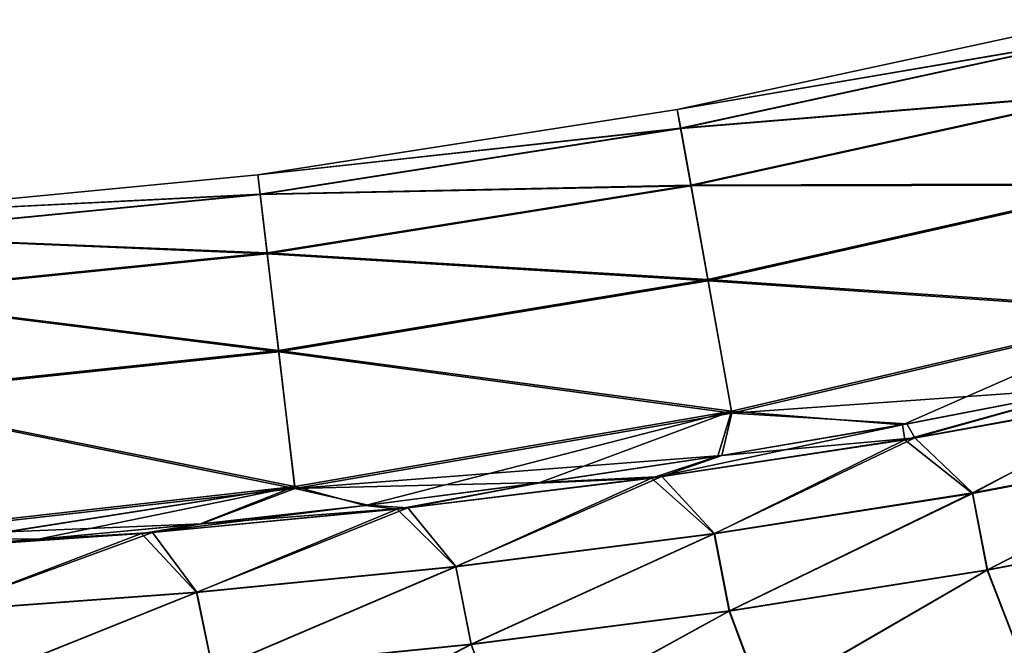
# Model space of a CAD drawing. Header units: metres. Extents: x -2 to 102, y -85 to 102.
# Tile 279 of 343: x 81.38 to 83.3, y 24.19 to 25.41. Entities that reach past the tile are written whole.
import ezdxf

# ---------------------------------------------------------------- set-up
doc = ezdxf.new("R2010")
doc.units = ezdxf.units.M
doc.layers.add('solid_21064300', color=7, linetype='CONTINUOUS')

msp = doc.modelspace()

# ---------------------------------------------------------------- linework, layer by layer
at = {"layer": 'solid_21064300'}
for points in [[(82.665527, 25.23921, 0.008345), (83.476036, 25.414526, 0.008327), (83.484604, 25.379005, -1.400341)], [(83.48481, 25.378157, 1.416961), (83.476036, 25.414526, 0.008327), (82.665527, 25.23921, 0.008345)], [(82.665527, 25.23921, 0.008345), (83.484604, 25.379005, -1.400341), (82.672089, 25.202377, -1.403374)], [(82.672241, 25.201496, 1.42003), (83.48481, 25.378157, 1.416961), (82.665527, 25.23921, 0.008345)], [(82.672089, 25.202377, -1.403374), (83.484604, 25.379005, -1.400341), (83.510651, 25.271835, -2.803493)], [(83.511055, 25.270144, 2.820018), (83.48481, 25.378157, 1.416961), (82.672241, 25.201496, 1.42003)], [(82.672089, 25.202377, -1.403374), (83.510651, 25.271835, -2.803493), (82.69207, 25.091213, -2.809685)], [(82.69239, 25.089457, 2.826248), (83.511055, 25.270144, 2.820018), (82.672241, 25.201496, 1.42003)], [(82.69207, 25.091213, -2.809685), (83.510651, 25.271835, -2.803493), (83.55397, 25.093756, -4.196234)], [(83.554581, 25.091232, 4.212607), (83.511055, 25.270144, 2.820018), (82.69239, 25.089457, 2.826248)], [(81.846161, 25.111507, 0.008364), (82.665527, 25.23921, 0.008345), (82.672089, 25.202377, -1.403374)], [(82.672241, 25.201496, 1.42003), (82.665527, 25.23921, 0.008345), (81.846161, 25.111507, 0.008364)], [(81.846161, 25.111507, 0.008364), (82.672089, 25.202377, -1.403374), (81.850571, 25.073496, -1.406537)], [(81.850677, 25.072588, 1.423232), (82.672241, 25.201496, 1.42003), (81.846161, 25.111507, 0.008364)], [(81.850571, 25.073496, -1.406537), (82.672089, 25.202377, -1.403374), (82.69207, 25.091213, -2.809685)], [(82.69239, 25.089457, 2.826248), (82.672241, 25.201496, 1.42003), (81.850677, 25.072588, 1.423232)], [(81.020744, 25.031853, 0.008383), (81.846161, 25.111507, 0.008364), (81.850571, 25.073496, -1.406537)], [(81.850677, 25.072588, 1.423232), (81.846161, 25.111507, 0.008364), (81.020744, 25.031853, 0.008383)], [(81.850571, 25.073496, -1.406537), (82.69207, 25.091213, -2.809685), (81.864075, 24.95874, -2.816212)], [(81.864288, 24.956928, 2.832816), (82.69239, 25.089457, 2.826248), (81.850677, 25.072588, 1.423232)], [(81.864075, 24.95874, -2.816212), (82.69207, 25.091213, -2.809685), (82.725357, 24.906414, -4.205702)], [(82.72583, 24.903793, 4.222115), (82.69239, 25.089457, 2.826248), (81.864288, 24.956928, 2.832816)], [(82.69207, 25.091213, -2.809685), (83.55397, 25.093756, -4.196234), (82.725357, 24.906414, -4.205702)], [(82.72583, 24.903793, 4.222115), (83.554581, 25.091232, 4.212607), (82.69239, 25.089457, 2.826248)], [(82.725357, 24.906414, -4.205702), (83.55397, 25.093756, -4.196234), (83.614258, 24.845839, -5.574083)], [(83.615067, 24.842499, 5.590257), (83.554581, 25.091232, 4.212607), (82.72583, 24.903793, 4.222115)], [(81.020744, 25.031853, 0.008383), (81.850571, 25.073496, -1.406537), (81.022865, 24.992817, -1.409832)], [(81.022919, 24.991882, 1.426567), (81.850677, 25.072588, 1.423232), (81.020744, 25.031853, 0.008383)], [(81.022865, 24.992817, -1.409832), (81.850571, 25.073496, -1.406537), (81.864075, 24.95874, -2.816212)], [(81.864288, 24.956928, 2.832816), (81.850677, 25.072588, 1.423232), (81.022919, 24.991882, 1.426567)], [(81.022865, 24.992817, -1.409832), (81.864075, 24.95874, -2.816212), (81.02948, 24.874928, -2.823081)], [(81.029587, 24.873064, 2.839729), (81.864288, 24.956928, 2.832816), (81.022919, 24.991882, 1.426567)], [(81.02948, 24.874928, -2.823081), (81.864075, 24.95874, -2.816212), (81.886604, 24.76787, -4.215823)], [(81.886917, 24.765163, 4.23228), (81.864288, 24.956928, 2.832816), (81.029587, 24.873064, 2.839729)], [(81.864075, 24.95874, -2.816212), (82.725357, 24.906414, -4.205702), (81.886604, 24.76787, -4.215823)], [(81.886917, 24.765163, 4.23228), (82.72583, 24.903793, 4.222115), (81.864288, 24.956928, 2.832816)], [(81.886604, 24.76787, -4.215823), (82.725357, 24.906414, -4.205702), (82.771706, 24.648998, -5.586886)], [(82.772339, 24.645529, 5.603099), (82.72583, 24.903793, 4.222115), (81.886917, 24.765163, 4.23228)], [(82.725357, 24.906414, -4.205702), (83.614258, 24.845839, -5.574083), (82.771706, 24.648998, -5.586886)], [(82.772339, 24.645529, 5.603099), (83.615067, 24.842499, 5.590257), (82.72583, 24.903793, 4.222115)], [(81.02948, 24.874928, -2.823081), (81.886604, 24.76787, -4.215823), (81.040565, 24.678719, -4.226621)], [(81.040726, 24.675934, 4.243127), (81.886917, 24.765163, 4.23228), (81.029587, 24.873064, 2.839729)], [(82.771706, 24.648998, -5.586886), (83.614258, 24.845839, -5.574083), (83.105347, 24.622717, -6.00885)], [(83.481514, 24.695795, 6.078238), (83.615067, 24.842499, 5.590257), (82.772339, 24.645529, 5.603099)], [(83.614258, 24.845839, -5.574083), (83.472374, 24.693529, -6.078074), (83.105347, 24.622717, -6.00885)], [(81.040565, 24.678719, -4.226621), (81.886604, 24.76787, -4.215823), (81.917999, 24.501814, -5.600801)], [(81.918427, 24.498226, 5.61706), (81.886917, 24.765163, 4.23228), (81.040726, 24.675934, 4.243127)], [(81.886604, 24.76787, -4.215823), (82.771706, 24.648998, -5.586886), (81.917999, 24.501814, -5.600801)], [(81.918427, 24.498226, 5.61706), (82.772339, 24.645529, 5.603099), (81.886917, 24.765163, 4.23228)], [(83.113907, 24.624598, 6.009031), (83.481514, 24.695795, 6.078238), (82.772339, 24.645529, 5.603099)], [(83.10997, 24.593073, -6.132242), (83.105347, 24.622717, -6.00885), (83.472374, 24.693529, -6.078074)], [(83.10997, 24.593073, -6.132242), (83.472374, 24.693529, -6.078074), (83.602905, 24.682169, -6.25564)], [(83.10997, 24.593073, -6.132242), (83.602905, 24.682169, -6.25564), (83.242043, 24.488499, -6.589266)], [(83.129875, 24.597134, 6.13404), (83.481514, 24.695795, 6.078238), (83.113907, 24.624598, 6.009031)], [(83.622238, 24.68685, 6.257272), (83.481514, 24.695795, 6.078238), (83.129875, 24.597134, 6.13404)], [(83.242508, 24.489506, 6.586316), (83.622238, 24.68685, 6.257272), (83.129875, 24.597134, 6.13404)], [(83.602905, 24.682169, -6.25564), (83.74514, 24.583317, -6.706151), (83.242043, 24.488499, -6.589266)], [(83.242508, 24.489506, 6.586316), (83.745674, 24.584473, 6.702856), (83.622238, 24.68685, 6.257272)], [(81.040565, 24.678719, -4.226621), (81.917999, 24.501814, -5.600801), (81.056053, 24.404991, -5.615879)], [(81.056259, 24.401299, 5.63219), (81.918427, 24.498226, 5.61706), (81.040726, 24.675934, 4.243127)], [(81.917999, 24.501814, -5.600801), (82.771706, 24.648998, -5.586886), (82.055908, 24.464754, -5.849149)], [(82.752533, 24.562649, 5.947396), (82.772339, 24.645529, 5.603099), (81.918427, 24.498226, 5.61706)], [(82.771706, 24.648998, -5.586886), (82.393784, 24.508625, -5.893825), (82.055908, 24.464754, -5.849149)], [(82.771706, 24.648998, -5.586886), (82.744781, 24.561144, -5.947254), (82.393784, 24.508625, -5.893825)], [(82.771706, 24.648998, -5.586886), (83.105347, 24.622717, -6.00885), (82.744781, 24.561144, -5.947254)], [(82.752533, 24.562649, 5.947396), (83.113907, 24.624598, 6.009031), (82.772339, 24.645529, 5.603099)], [(83.129875, 24.597134, 6.13404), (83.113907, 24.624598, 6.009031), (82.752533, 24.562649, 5.947396)], [(82.615021, 24.518391, -6.019027), (82.744781, 24.561144, -5.947254), (83.105347, 24.622717, -6.00885)], [(82.615021, 24.518391, -6.019027), (83.105347, 24.622717, -6.00885), (83.10997, 24.593073, -6.132242)], [(82.615021, 24.518391, -6.019027), (83.10997, 24.593073, -6.132242), (82.737831, 24.409267, -6.481323)], [(83.129875, 24.597134, 6.13404), (82.752533, 24.562649, 5.947396), (82.63549, 24.521833, 6.020885)], [(82.738228, 24.410131, 6.478722), (83.129875, 24.597134, 6.13404), (82.63549, 24.521833, 6.020885)], [(83.10997, 24.593073, -6.132242), (83.242043, 24.488499, -6.589266), (82.737831, 24.409267, -6.481323)], [(82.738228, 24.410131, 6.478722), (83.242508, 24.489506, 6.586316), (83.129875, 24.597134, 6.13404)], [(83.242043, 24.488499, -6.589266), (83.74514, 24.583317, -6.706151), (83.271156, 24.338259, -7.008092)], [(83.271637, 24.33942, 7.00517), (83.745674, 24.584473, 6.702856), (83.242508, 24.489506, 6.586316)], [(83.74514, 24.583317, -6.706151), (83.775078, 24.434538, -7.113607), (83.271156, 24.338259, -7.008092)], [(83.271637, 24.33942, 7.00517), (83.77562, 24.435841, 7.11038), (83.745674, 24.584473, 6.702856)], [(82.400513, 24.509771, 5.893905), (82.752533, 24.562649, 5.947396), (81.918427, 24.498226, 5.61706)], [(82.615021, 24.518391, -6.019027), (82.393784, 24.508625, -5.893825), (82.744781, 24.561144, -5.947254)], [(82.63549, 24.521833, 6.020885), (82.752533, 24.562649, 5.947396), (82.400513, 24.509771, 5.893905)], [(82.061348, 24.465561, 5.849168), (82.400513, 24.509771, 5.893905), (81.918427, 24.498226, 5.61706)], [(82.118019, 24.457668, -5.918286), (82.055908, 24.464754, -5.849149), (82.393784, 24.508625, -5.893825)], [(82.139053, 24.460489, 5.920065), (82.400513, 24.509771, 5.893905), (82.061348, 24.465561, 5.849168)], [(82.118019, 24.457668, -5.918286), (82.393784, 24.508625, -5.893825), (82.615021, 24.518391, -6.019027)], [(82.118019, 24.457668, -5.918286), (82.615021, 24.518391, -6.019027), (82.232597, 24.344963, -6.384452)], [(82.63549, 24.521833, 6.020885), (82.400513, 24.509771, 5.893905), (82.139053, 24.460489, 5.920065)], [(82.232903, 24.345688, 6.382202), (82.63549, 24.521833, 6.020885), (82.139053, 24.460489, 5.920065)], [(82.615021, 24.518391, -6.019027), (82.737831, 24.409267, -6.481323), (82.232597, 24.344963, -6.384452)], [(82.232903, 24.345688, 6.382202), (82.738228, 24.410131, 6.478722), (82.63549, 24.521833, 6.020885)], [(81.056053, 24.404991, -5.615879), (81.917999, 24.501814, -5.600801), (81.10424, 24.374474, -5.765285)], [(81.735924, 24.429142, 5.813198), (81.918427, 24.498226, 5.61706), (81.056259, 24.401299, 5.63219)], [(81.917999, 24.501814, -5.600801), (81.117676, 24.375418, -5.766004), (81.10424, 24.374474, -5.765285)], [(81.917999, 24.501814, -5.600801), (81.417, 24.39888, -5.78552), (81.117676, 24.375418, -5.766004)], [(81.917999, 24.501814, -5.600801), (81.732201, 24.428658, -5.81326), (81.417, 24.39888, -5.78552)], [(81.917999, 24.501814, -5.600801), (82.055908, 24.464754, -5.849149), (81.732201, 24.428658, -5.81326)], [(81.735924, 24.429142, 5.813198), (82.061348, 24.465561, 5.849168), (81.918427, 24.498226, 5.61706)], [(82.767303, 24.259069, 6.907784), (83.242508, 24.489506, 6.586316), (82.738228, 24.410131, 6.478722)], [(82.767303, 24.259069, 6.907784), (83.271637, 24.33942, 7.00517), (83.242508, 24.489506, 6.586316)], [(82.737831, 24.409267, -6.481323), (83.242043, 24.488499, -6.589266), (82.766899, 24.258049, -6.910396)], [(83.242043, 24.488499, -6.589266), (83.271156, 24.338259, -7.008092), (82.766899, 24.258049, -6.910396)], [(81.618896, 24.410091, -5.832986), (81.732201, 24.428658, -5.81326), (82.055908, 24.464754, -5.849149)], [(81.618896, 24.410091, -5.832986), (82.055908, 24.464754, -5.849149), (82.118019, 24.457668, -5.918286)], [(81.618896, 24.410091, -5.832986), (82.118019, 24.457668, -5.918286), (81.726418, 24.294682, -6.301403)], [(82.139053, 24.460489, 5.920065), (81.735924, 24.429142, 5.813198), (81.640511, 24.412315, 5.834494)], [(81.726631, 24.295292, 6.299471), (82.139053, 24.460489, 5.920065), (81.640511, 24.412315, 5.834494)], [(82.118019, 24.457668, -5.918286), (82.232597, 24.344963, -6.384452), (81.726418, 24.294682, -6.301403)], [(81.726631, 24.295292, 6.299471), (82.232903, 24.345688, 6.382202), (82.139053, 24.460489, 5.920065)], [(82.139053, 24.460489, 5.920065), (82.061348, 24.465561, 5.849168), (81.735924, 24.429142, 5.813198)], [(83.271156, 24.338259, -7.008092), (83.775078, 24.434538, -7.113607), (83.337212, 24.167259, -7.419191)], [(83.337624, 24.168566, 7.41629), (83.77562, 24.435841, 7.11038), (83.271637, 24.33942, 7.00517)], [(81.419029, 24.399122, 5.785385), (81.735924, 24.429142, 5.813198), (81.056259, 24.401299, 5.63219)], [(81.640511, 24.412315, 5.834494), (81.419029, 24.399122, 5.785385), (81.139801, 24.377041, 5.767004)], [(81.219376, 24.258406, 6.233119), (81.640511, 24.412315, 5.834494), (81.139801, 24.377041, 5.767004)], [(81.219376, 24.258406, 6.233119), (81.726631, 24.295292, 6.299471), (81.640511, 24.412315, 5.834494)], [(81.618896, 24.410091, -5.832986), (81.417, 24.39888, -5.78552), (81.732201, 24.428658, -5.81326)], [(81.640511, 24.412315, 5.834494), (81.735924, 24.429142, 5.813198), (81.419029, 24.399122, 5.785385)], [(81.139801, 24.377041, 5.767004), (81.419029, 24.399122, 5.785385), (81.056259, 24.401299, 5.63219)], [(81.618896, 24.410091, -5.832986), (81.117676, 24.375418, -5.766004), (81.417, 24.39888, -5.78552)], [(81.618896, 24.410091, -5.832986), (81.219261, 24.257906, -6.234757), (81.117676, 24.375418, -5.766004)], [(81.618896, 24.410091, -5.832986), (81.726418, 24.294682, -6.301403), (81.219261, 24.257906, -6.234757)], [(82.232597, 24.344963, -6.384452), (82.737831, 24.409267, -6.481323), (82.262512, 24.193136, -6.822421)], [(82.262825, 24.194017, 6.820124), (82.738228, 24.410131, 6.478722), (82.232903, 24.345688, 6.382202)], [(82.737831, 24.409267, -6.481323), (82.766899, 24.258049, -6.910396), (82.262512, 24.193136, -6.822421)], [(82.262825, 24.194017, 6.820124), (82.767303, 24.259069, 6.907784), (82.738228, 24.410131, 6.478722)], [(81.726418, 24.294682, -6.301403), (82.232597, 24.344963, -6.384452), (81.758186, 24.142546, -6.746601)], [(81.758385, 24.143307, 6.744593), (82.232903, 24.345688, 6.382202), (81.726631, 24.295292, 6.299471)], [(82.232597, 24.344963, -6.384452), (82.262512, 24.193136, -6.822421), (81.758186, 24.142546, -6.746601)], [(81.758385, 24.143307, 6.744593), (82.262825, 24.194017, 6.820124), (82.232903, 24.345688, 6.382202)], [(82.766899, 24.258049, -6.910396), (83.271156, 24.338259, -7.008092), (82.832169, 24.084036, -7.33136)], [(82.832504, 24.085211, 7.328732), (83.271637, 24.33942, 7.00517), (82.767303, 24.259069, 6.907784)], [(83.271156, 24.338259, -7.008092), (83.337212, 24.167259, -7.419191), (82.832169, 24.084036, -7.33136)], [(82.832504, 24.085211, 7.328732), (83.337624, 24.168566, 7.41629), (83.271637, 24.33942, 7.00517)], [(81.219261, 24.257906, -6.234757), (81.726418, 24.294682, -6.301403), (81.254013, 24.10552, -6.685283)], [(81.254097, 24.106171, 6.683541), (81.726631, 24.295292, 6.299471), (81.219376, 24.258406, 6.233119)], [(81.726418, 24.294682, -6.301403), (81.758186, 24.142546, -6.746601), (81.254013, 24.10552, -6.685283)], [(81.254097, 24.106171, 6.683541), (81.758385, 24.143307, 6.744593), (81.726631, 24.295292, 6.299471)], [(82.262512, 24.193136, -6.822421), (82.766899, 24.258049, -6.910396), (82.327675, 24.016611, -7.251867)], [(82.327919, 24.017653, 7.249519), (82.767303, 24.259069, 6.907784), (82.262825, 24.194017, 6.820124)], [(82.766899, 24.258049, -6.910396), (82.832169, 24.084036, -7.33136), (82.327675, 24.016611, -7.251867)], [(82.327919, 24.017653, 7.249519), (82.832504, 24.085211, 7.328732), (82.767303, 24.259069, 6.907784)], [(81.758186, 24.142546, -6.746601), (82.262512, 24.193136, -6.822421), (81.823967, 23.963993, -7.182781)], [(81.824089, 23.964916, 7.180693), (82.262825, 24.194017, 6.820124), (81.758385, 24.143307, 6.744593)], [(82.262512, 24.193136, -6.822421), (82.327675, 24.016611, -7.251867), (81.823967, 23.963993, -7.182781)], [(81.824089, 23.964916, 7.180693), (82.327919, 24.017653, 7.249519), (82.262825, 24.194017, 6.820124)]]:
    msp.add_3dface(points, dxfattribs=at)

doc.saveas('drawing.dxf')
